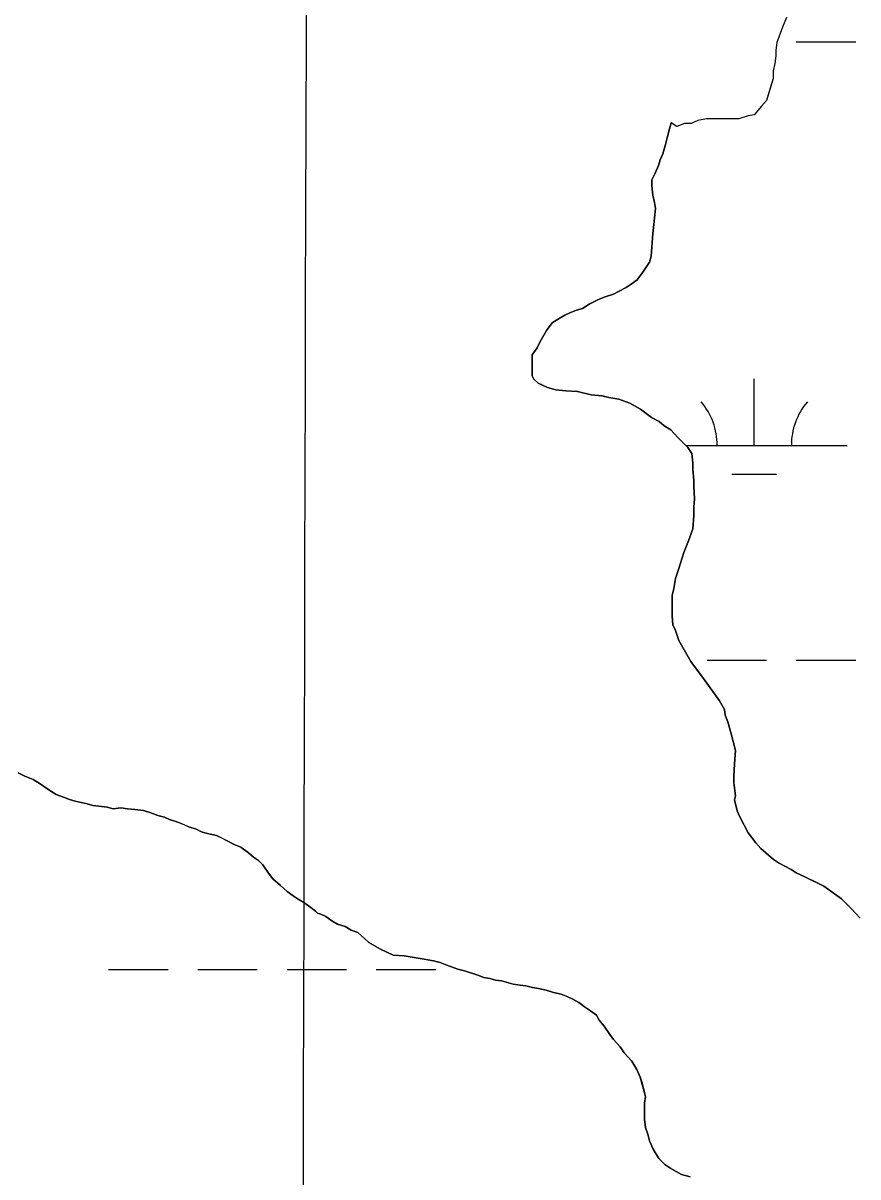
# Model space of a CAD drawing. Extents: x 3161564 to 3199464, y 849354 to 874788.
# Drawn here: x 3186539 to 3186988, y 857273 to 857894 of the extents above; entities that cross this region are included whole.
import ezdxf

# ---------------------------------------------------------------- set-up
doc = ezdxf.new("R2010")
doc.units = 0
for name, color, linetype in [('V-GRID-MAJR', 7, 'Continuous'), ('V-SITE-VEGE', 7, 'Continuous'), ('V-TOPO-SHOR', 7, 'Continuous'), ('V-WETL-SWMP', 7, 'Continuous')]:
    doc.layers.add(name, color=color, linetype=linetype)

msp = doc.modelspace()

# ---------------------------------------------------------------- linework, layer by layer
at = {"layer": 'V-GRID-MAJR'}
msp.add_spline([(3186683.23, 854762.21), (3186699.1, 860821.65), (3186714.97, 866884.17), (3186730.84, 872946.73), (3186730.85, 872949.77)], degree=3, dxfattribs=at)
at = {"layer": 'V-SITE-VEGE'}
for points in [[(3186949.52, 857896.92), (3186947.48, 857891.79), (3186944.41, 857883.58), (3186943.91, 857879.47), (3186943.91, 857876.4), (3186943.4, 857872.29), (3186942.38, 857868.19), (3186942.39, 857864.08), (3186938.81, 857852.28), (3186936.25, 857849.2), (3186932.16, 857844.58), (3186929.08, 857844.06), (3186923.95, 857842.51), (3186906.51, 857842.49), (3186901.9, 857841.46), (3186898.31, 857839.91), (3186894.72, 857839.91)], [(3186894.72, 857839.91), (3186890.62, 857838.36), (3186887.58, 857840.29), (3186886.68, 857837.12), (3186885.34, 857832.15), (3186884.44, 857828.54), (3186883.1, 857823.56), (3186881.75, 857820.4), (3186880.85, 857817.24), (3186879.05, 857813.16), (3186877.25, 857809.55), (3186877.26, 857806.39), (3186877.72, 857801.42), (3186878.63, 857797.35), (3186879.09, 857794.19), (3186878.65, 857789.22), (3186878.2, 857785.61), (3186877.76, 857780.63), (3186876.88, 857768.44), (3186875.98, 857765.27), (3186872.38, 857759.85), (3186869.22, 857755.77), (3186866.07, 857753.51), (3186863.36, 857751.7), (3186859.3, 857749.43), (3186856.59, 857748.07), (3186852.07, 857746.71), (3186848.92, 857745.34), (3186843.5, 857742.62), (3186839.89, 857740.36), (3186836.73, 857739.45), (3186833.12, 857738.08), (3186830.41, 857736.72), (3186827.25, 857734.91), (3186823.64, 857732.64), (3186820.49, 857728.57), (3186816.89, 857722.24), (3186815.54, 857719.08), (3186812.83, 857715.46), (3186812.86, 857704.16), (3186813.77, 857702.36), (3186816.03, 857700.1), (3186821, 857697.85), (3186825.52, 857696.51), (3186830.94, 857696.07), (3186837.27, 857695.63), (3186844.5, 857693.83), (3186850.38, 857693.39), (3186853.99, 857692.5), (3186859.41, 857691.61), (3186865.29, 857689.36), (3186871.17, 857686.21), (3186877.05, 857681.7), (3186881.12, 857679.45), (3186883.83, 857677.2), (3186887.45, 857674.95), (3186891.08, 857670.89), (3186896.51, 857665.48), (3186898.77, 857662.32), (3186899.23, 857657.35), (3186899.24, 857653.74), (3186899.71, 857647.86), (3186899.71, 857644.7), (3186900.18, 857637.93), (3186899.73, 857633.41), (3186899.74, 857628.89), (3186899.31, 857621.66), (3186897.51, 857616.69), (3186896.16, 857613.52), (3186894.36, 857609), (3186891.67, 857600.41), (3186889.87, 857594.99), (3186888.98, 857589.57), (3186888.08, 857585.95), (3186888.11, 857574.66), (3186888.56, 857570.14), (3186889.93, 857566.98), (3186891.74, 857561.56), (3186898.09, 857550.28), (3186901.26, 857546.22), (3186905.79, 857539.91), (3186913.49, 857529.08), (3186916.21, 857524.57), (3186916.67, 857521.41), (3186918.03, 857517.8), (3186919.85, 857511.47), (3186922.13, 857502.44), (3186921.69, 857495.21), (3186921.25, 857488.44), (3186921.26, 857485.28), (3186922.18, 857478.05), (3186921.73, 857475.79), (3186923.1, 857469.92), (3186924.46, 857466.76), (3186928.99, 857458.19), (3186933.07, 857452.77), (3186935.78, 857449.62), (3186939.86, 857446.01), (3186942.57, 857443.76), (3186945.29, 857441.95), (3186952.07, 857438.35), (3186954.78, 857436.55), (3186959.76, 857434.3), (3186969.71, 857429.35), (3186979.21, 857422.6), (3186984.64, 857417.19), (3186989.17, 857412.23)], [(3186897.74, 857272.9), (3186893.22, 857274.25), (3186887.33, 857277.4), (3186884.17, 857279.65), (3186881, 857282.81), (3186877.83, 857287.77), (3186876.01, 857292.29), (3186875.1, 857295.9), (3186873.74, 857299.51), (3186873.28, 857304.03), (3186873.27, 857309.45), (3186873.26, 857312.61), (3186873.71, 857316.23), (3186871.89, 857323.45), (3186870.98, 857326.61), (3186869.16, 857330.67), (3186866.44, 857335.19), (3186862.37, 857339.69), (3186860.1, 857342.85), (3186856.48, 857346.91), (3186854.67, 857349.62), (3186851.5, 857354.13), (3186848.78, 857357.29), (3186847.42, 857359.99), (3186844.25, 857362.25), (3186841.54, 857364.05), (3186837.92, 857366.75), (3186834.75, 857368.55), (3186832.04, 857369.9), (3186828.42, 857371.25), (3186824.36, 857372.15), (3186820.29, 857373.49), (3186816.22, 857374.39), (3186813.06, 857374.84), (3186809.44, 857375.73), (3186806.28, 857376.18), (3186802.66, 857376.62), (3186796.33, 857378.42), (3186793.17, 857378.86), (3186790.01, 857379.76), (3186786.84, 857380.2), (3186783.68, 857381.55), (3186776.45, 857383.8), (3186772.83, 857384.69), (3186766.95, 857386.94), (3186763.34, 857388.29), (3186759.72, 857389.19), (3186754.75, 857390.08), (3186749.33, 857390.97), (3186743.9, 857391.87), (3186738.03, 857392.3), (3186731.25, 857395.45), (3186724.91, 857399.06), (3186722.65, 857401.31), (3186719.03, 857404.46), (3186715.42, 857405.81), (3186712.25, 857407.61), (3186708.18, 857408.96), (3186705.02, 857410.76), (3186701.85, 857413.01), (3186699.14, 857414.36), (3186697.33, 857414.81), (3186696.42, 857415.71), (3186693.71, 857417.97), (3186690.09, 857420.67), (3186686.92, 857422.47), (3186684.21, 857424.27), (3186681.04, 857426.52), (3186677.42, 857429.68), (3186673.35, 857433.29), (3186671.08, 857436.45), (3186667.91, 857440.96), (3186665.65, 857443.21), (3186662.93, 857445.01), (3186660.22, 857447.27), (3186656.15, 857450.42), (3186652.53, 857451.77), (3186648.46, 857454.02), (3186643.04, 857456.72), (3186638.97, 857457.61), (3186635.35, 857458.51), (3186631.73, 857460.31), (3186628.57, 857461.21), (3186622.24, 857463.91), (3186617.72, 857465.25), (3186615.01, 857466.6), (3186611.39, 857467.5), (3186607.77, 857468.84), (3186603.71, 857470.19), (3186599.19, 857470.63), (3186595.12, 857471.08), (3186591.5, 857471.52), (3186587.44, 857471.06), (3186584.28, 857471.96), (3186579.76, 857472.4), (3186576.59, 857472.85), (3186573.43, 857473.75), (3186567.1, 857475.09), (3186563.94, 857475.99), (3186560.77, 857477.34), (3186556.71, 857478.68), (3186551.28, 857482.29), (3186548.11, 857484.54), (3186544.49, 857486.79), (3186539.97, 857488.59), (3186536.36, 857490.39)]]:
    msp.add_lwpolyline(points, dxfattribs=at)
at = {"layer": 'V-TOPO-SHOR'}
for points in [[(3186949.52, 857896.92), (3186947.48, 857891.79), (3186944.41, 857883.58), (3186943.91, 857879.47), (3186943.91, 857876.4), (3186943.4, 857872.29), (3186942.38, 857868.19), (3186942.39, 857864.08), (3186940.86, 857858.95), (3186938.81, 857852.28), (3186936.25, 857849.2), (3186932.16, 857844.58), (3186929.08, 857844.06), (3186923.95, 857842.51), (3186918.31, 857842.51), (3186913.7, 857842.5), (3186909.59, 857842.49), (3186906.51, 857842.49), (3186901.9, 857841.46), (3186898.31, 857839.91), (3186894.72, 857839.91), (3186890.62, 857838.36), (3186887.58, 857840.29)], [(3186823.64, 857732.64), (3186827.25, 857734.91), (3186830.41, 857736.72), (3186833.12, 857738.08), (3186836.73, 857739.45), (3186839.89, 857740.36), (3186843.5, 857742.62), (3186848.92, 857745.34), (3186852.07, 857746.71), (3186856.59, 857748.07), (3186859.3, 857749.43), (3186863.36, 857751.7), (3186866.07, 857753.51), (3186869.22, 857755.77), (3186872.38, 857759.85), (3186875.98, 857765.27), (3186876.88, 857768.44), (3186877.76, 857780.64), (3186878.2, 857785.61), (3186878.65, 857789.22), (3186879.09, 857794.19), (3186878.63, 857797.35), (3186877.72, 857801.42), (3186877.26, 857806.39), (3186877.25, 857809.55), (3186879.05, 857813.16), (3186880.85, 857817.24), (3186881.75, 857820.4), (3186883.1, 857823.56), (3186884.44, 857828.54), (3186885.34, 857832.15), (3186886.68, 857837.12), (3186887.58, 857840.29)], [(3186989.17, 857412.23), (3186984.64, 857417.19), (3186981.92, 857419.89), (3186979.21, 857422.6), (3186969.71, 857429.35), (3186966.09, 857431.15), (3186959.76, 857434.3), (3186954.78, 857436.55), (3186952.07, 857438.35), (3186945.29, 857441.95), (3186942.57, 857443.76), (3186939.86, 857446.01), (3186935.78, 857449.62), (3186933.07, 857452.77), (3186928.99, 857458.18), (3186924.46, 857466.76), (3186923.1, 857469.92), (3186921.73, 857475.79), (3186922.18, 857478.05), (3186921.26, 857485.28), (3186921.25, 857488.44), (3186921.69, 857495.21), (3186922.13, 857502.44), (3186919.85, 857511.47), (3186918.03, 857517.8), (3186916.67, 857521.41), (3186916.21, 857524.57), (3186913.49, 857529.08), (3186905.79, 857539.91), (3186901.26, 857546.22), (3186898.09, 857550.28), (3186891.74, 857561.56), (3186889.93, 857566.98), (3186888.56, 857570.14), (3186888.11, 857574.66), (3186888.1, 857579.17), (3186888.08, 857585.95), (3186888.98, 857589.57), (3186889.87, 857594.99), (3186891.67, 857600.41), (3186894.36, 857609), (3186896.16, 857613.52), (3186897.51, 857616.69), (3186899.31, 857621.66), (3186899.74, 857628.89), (3186899.73, 857633.41), (3186900.18, 857637.93), (3186899.71, 857644.7), (3186899.71, 857647.86), (3186899.24, 857653.74), (3186899.23, 857657.35), (3186898.77, 857662.32), (3186896.51, 857665.48), (3186891.08, 857670.89), (3186887.45, 857674.95), (3186883.83, 857677.2), (3186881.12, 857679.45), (3186877.05, 857681.7), (3186871.17, 857686.21), (3186865.29, 857689.36), (3186859.41, 857691.61), (3186853.99, 857692.5), (3186850.38, 857693.39), (3186844.5, 857693.83), (3186837.27, 857695.63), (3186830.94, 857696.07), (3186825.52, 857696.51), (3186821, 857697.85), (3186816.03, 857700.1), (3186813.77, 857702.36), (3186812.86, 857704.16), (3186812.85, 857707.78), (3186812.84, 857711.39), (3186812.83, 857715.46), (3186815.54, 857719.08), (3186816.89, 857722.24), (3186820.49, 857728.57), (3186823.64, 857732.64)], [(3186536.36, 857490.39), (3186539.97, 857488.59), (3186544.49, 857486.79), (3186548.11, 857484.54), (3186551.28, 857482.29), (3186553.99, 857480.49), (3186556.71, 857478.68), (3186560.77, 857477.34), (3186563.94, 857475.99), (3186567.1, 857475.09), (3186573.43, 857473.75), (3186576.59, 857472.85), (3186579.76, 857472.4), (3186584.28, 857471.96), (3186587.44, 857471.06), (3186591.5, 857471.52), (3186595.12, 857471.08), (3186599.19, 857470.63), (3186603.71, 857470.19), (3186607.77, 857468.84), (3186611.39, 857467.5), (3186615.01, 857466.6), (3186617.72, 857465.25), (3186622.24, 857463.91)], [(3186622.24, 857463.91), (3186625.4, 857462.56), (3186628.57, 857461.21), (3186631.73, 857460.31), (3186635.35, 857458.51), (3186638.97, 857457.61), (3186643.03, 857456.72), (3186645.75, 857455.37), (3186648.46, 857454.02), (3186652.53, 857451.77), (3186656.15, 857450.42), (3186660.22, 857447.27), (3186662.93, 857445.01), (3186665.65, 857443.21), (3186667.91, 857440.96), (3186671.08, 857436.45), (3186673.35, 857433.29), (3186677.42, 857429.68), (3186681.04, 857426.52), (3186684.21, 857424.27), (3186686.92, 857422.47), (3186690.09, 857420.67), (3186693.71, 857417.97), (3186696.42, 857415.71), (3186697.33, 857414.81), (3186699.14, 857414.36), (3186701.85, 857413.01), (3186705.02, 857410.76), (3186708.18, 857408.96), (3186712.25, 857407.61), (3186715.42, 857405.81), (3186719.03, 857404.46), (3186722.65, 857401.31), (3186724.91, 857399.06), (3186731.25, 857395.45), (3186738.03, 857392.3), (3186743.9, 857391.86), (3186749.33, 857390.97), (3186754.75, 857390.08), (3186759.72, 857389.19), (3186763.34, 857388.29), (3186766.95, 857386.94), (3186772.83, 857384.69), (3186776.45, 857383.8), (3186783.68, 857381.55), (3186786.84, 857380.2), (3186790.01, 857379.76), (3186793.17, 857378.86), (3186796.33, 857378.42), (3186799.5, 857377.52), (3186802.66, 857376.62), (3186806.28, 857376.18), (3186809.44, 857375.73), (3186813.06, 857374.84), (3186816.22, 857374.39), (3186820.29, 857373.49), (3186824.36, 857372.15), (3186828.42, 857371.25), (3186832.04, 857369.9), (3186834.75, 857368.55), (3186837.92, 857366.75), (3186841.54, 857364.05), (3186844.25, 857362.25), (3186847.42, 857359.99), (3186848.78, 857357.29), (3186851.5, 857354.13), (3186854.67, 857349.62), (3186856.48, 857346.91), (3186860.1, 857342.85), (3186862.37, 857339.69), (3186866.44, 857335.19), (3186869.16, 857330.67), (3186870.98, 857326.61), (3186871.89, 857323.45), (3186873.71, 857316.23), (3186873.26, 857312.61), (3186873.27, 857309.45), (3186873.28, 857304.03), (3186873.74, 857299.51), (3186875.1, 857295.9), (3186876.01, 857292.29), (3186877.83, 857287.77), (3186881, 857282.81), (3186884.17, 857279.65), (3186887.33, 857277.4), (3186893.22, 857274.25), (3186897.74, 857272.9)]]:
    msp.add_lwpolyline(points, dxfattribs=at)
at = {"layer": 'V-WETL-SWMP'}
for p, q in [((3186947.48, 857891.79), (3186944.41, 857883.58)), ((3186949.52, 857896.92), (3186947.48, 857891.79)), ((3186944.41, 857883.58), (3186943.9, 857879.47)), ((3186943.9, 857879.47), (3186943.91, 857876.4)), ((3186954.86, 857883.79), (3186986.86, 857883.79)), ((3186943.4, 857872.29), (3186942.38, 857868.19)), ((3186943.91, 857876.4), (3186943.4, 857872.29)), ((3186942.38, 857868.19), (3186942.39, 857864.08)), ((3186942.39, 857864.08), (3186940.86, 857858.95)), ((3186940.86, 857858.95), (3186938.81, 857852.28)), ((3186936.25, 857849.2), (3186932.16, 857844.58)), ((3186938.81, 857852.28), (3186936.25, 857849.2)), ((3186901.9, 857841.46), (3186898.31, 857839.91)), ((3186906.52, 857842.49), (3186901.9, 857841.46)), ((3186923.95, 857842.51), (3186906.52, 857842.49)), ((3186929.08, 857844.06), (3186923.95, 857842.51)), ((3186932.16, 857844.58), (3186929.08, 857844.06)), ((3186886.68, 857837.12), (3186885.34, 857832.15)), ((3186887.58, 857840.29), (3186886.68, 857837.12)), ((3186890.62, 857838.36), (3186887.58, 857840.29)), ((3186894.72, 857839.91), (3186890.62, 857838.36)), ((3186898.31, 857839.91), (3186894.72, 857839.91)), ((3186885.34, 857832.15), (3186884.44, 857828.54)), ((3186883.1, 857823.56), (3186881.75, 857820.4)), ((3186884.44, 857828.54), (3186883.1, 857823.56)), ((3186880.85, 857817.24), (3186879.05, 857813.17)), ((3186881.75, 857820.4), (3186880.85, 857817.24)), ((3186879.05, 857813.17), (3186877.25, 857809.55)), ((3186877.25, 857809.55), (3186877.26, 857806.39)), ((3186877.26, 857806.39), (3186877.72, 857801.42)), ((3186877.72, 857801.42), (3186878.63, 857797.35)), ((3186878.63, 857797.35), (3186879.09, 857794.19)), ((3186879.09, 857794.19), (3186878.65, 857789.22)), ((3186878.2, 857785.61), (3186877.76, 857780.64)), ((3186878.65, 857789.22), (3186878.2, 857785.61)), ((3186877.76, 857780.64), (3186876.88, 857768.44)), ((3186876.88, 857768.44), (3186875.98, 857765.27)), ((3186875.98, 857765.27), (3186872.38, 857759.85)), ((3186869.22, 857755.77), (3186866.07, 857753.51)), ((3186872.38, 857759.85), (3186869.22, 857755.77)), ((3186856.59, 857748.07), (3186852.08, 857746.7)), ((3186859.3, 857749.43), (3186856.59, 857748.07)), ((3186863.36, 857751.7), (3186859.3, 857749.43)), ((3186866.07, 857753.51), (3186863.36, 857751.7)), ((3186843.5, 857742.62), (3186839.89, 857740.36)), ((3186848.92, 857745.34), (3186843.5, 857742.62)), ((3186852.08, 857746.7), (3186848.92, 857745.34)), ((3186830.41, 857736.72), (3186827.25, 857734.91)), ((3186833.12, 857738.08), (3186830.41, 857736.72)), ((3186836.73, 857739.45), (3186833.12, 857738.08)), ((3186839.89, 857740.36), (3186836.73, 857739.45)), ((3186823.64, 857732.64), (3186820.49, 857728.57)), ((3186827.25, 857734.91), (3186823.64, 857732.64)), ((3186820.49, 857728.57), (3186816.89, 857722.24)), ((3186815.54, 857719.08), (3186812.83, 857715.46)), ((3186816.89, 857722.24), (3186815.54, 857719.08)), ((3186812.83, 857715.46), (3186812.86, 857704.16)), ((3186812.86, 857704.16), (3186813.76, 857702.36)), ((3186813.76, 857702.36), (3186816.03, 857700.1)), ((3186816.03, 857700.1), (3186821, 857697.85)), ((3186932.27, 857666.55), (3186932.27, 857702.55)), ((3186821, 857697.85), (3186825.52, 857696.51)), ((3186825.52, 857696.51), (3186830.94, 857696.07)), ((3186830.94, 857696.07), (3186837.27, 857695.63)), ((3186837.27, 857695.63), (3186844.5, 857693.83)), ((3186844.5, 857693.83), (3186850.37, 857693.39)), ((3186850.37, 857693.39), (3186853.99, 857692.5)), ((3186853.99, 857692.5), (3186859.41, 857691.61)), ((3186859.41, 857691.61), (3186865.29, 857689.36)), ((3186865.29, 857689.36), (3186871.17, 857686.21)), ((3186871.17, 857686.21), (3186877.05, 857681.7)), ((3186877.05, 857681.7), (3186881.12, 857679.45)), ((3186881.12, 857679.45), (3186883.83, 857677.2)), ((3186883.83, 857677.2), (3186887.45, 857674.95)), ((3186887.45, 857674.95), (3186891.08, 857670.89)), ((3186891.08, 857670.89), (3186896.51, 857665.48)), ((3186895.43, 857666.55), (3186982.27, 857666.55)), ((3186896.51, 857665.48), (3186898.77, 857662.32)), ((3186898.77, 857662.32), (3186899.23, 857657.35)), ((3186899.23, 857657.35), (3186899.24, 857653.74)), ((3186899.24, 857653.74), (3186899.71, 857647.86)), ((3186920.27, 857651.12), (3186944.27, 857651.12)), ((3186899.71, 857647.86), (3186899.71, 857644.7)), ((3186899.71, 857644.7), (3186900.18, 857637.93)), ((3186900.18, 857637.93), (3186899.73, 857633.41)), ((3186899.73, 857633.41), (3186899.74, 857628.89)), ((3186899.74, 857628.89), (3186899.31, 857621.66)), ((3186899.31, 857621.66), (3186897.51, 857616.69)), ((3186896.16, 857613.52), (3186894.36, 857609)), ((3186897.51, 857616.69), (3186896.16, 857613.52)), ((3186894.36, 857609), (3186891.67, 857600.41)), ((3186891.67, 857600.41), (3186889.87, 857594.99)), ((3186889.87, 857594.99), (3186888.98, 857589.57)), ((3186888.98, 857589.57), (3186888.08, 857585.95)), ((3186888.08, 857585.95), (3186888.1, 857574.66)), ((3186888.1, 857574.66), (3186888.56, 857570.14)), ((3186888.56, 857570.14), (3186889.93, 857566.98)), ((3186889.93, 857566.98), (3186891.74, 857561.56)), ((3186891.74, 857561.56), (3186898.09, 857550.28)), ((3186898.09, 857550.28), (3186901.26, 857546.22)), ((3186906.86, 857551.12), (3186938.86, 857551.12)), ((3186954.86, 857551.12), (3186986.86, 857551.12)), ((3186901.26, 857546.22), (3186905.79, 857539.91)), ((3186905.79, 857539.91), (3186913.49, 857529.08)), ((3186913.49, 857529.08), (3186916.21, 857524.57)), ((3186916.21, 857524.57), (3186916.67, 857521.41)), ((3186916.67, 857521.41), (3186918.03, 857517.8)), ((3186918.03, 857517.8), (3186919.85, 857511.47)), ((3186919.85, 857511.47), (3186922.13, 857502.44)), ((3186922.13, 857502.44), (3186921.69, 857495.22)), ((3186921.69, 857495.22), (3186921.25, 857488.44)), ((3186539.97, 857488.59), (3186536.35, 857490.39)), ((3186544.49, 857486.79), (3186539.97, 857488.59)), ((3186921.25, 857488.44), (3186921.26, 857485.28)), ((3186548.11, 857484.54), (3186544.49, 857486.79)), ((3186551.28, 857482.29), (3186548.11, 857484.54)), ((3186556.71, 857478.68), (3186551.28, 857482.29)), ((3186921.26, 857485.28), (3186922.18, 857478.05)), ((3186560.77, 857477.34), (3186556.71, 857478.68)), ((3186563.94, 857475.99), (3186560.77, 857477.34)), ((3186567.1, 857475.09), (3186563.94, 857475.99)), ((3186573.43, 857473.75), (3186567.1, 857475.09)), ((3186922.18, 857478.05), (3186921.73, 857475.79)), ((3186921.73, 857475.79), (3186923.1, 857469.92)), ((3186576.59, 857472.85), (3186573.43, 857473.75)), ((3186579.76, 857472.4), (3186576.59, 857472.85)), ((3186584.28, 857471.96), (3186579.76, 857472.4)), ((3186587.44, 857471.06), (3186584.28, 857471.96)), ((3186591.5, 857471.52), (3186587.44, 857471.06)), ((3186595.12, 857471.08), (3186591.5, 857471.52)), ((3186599.19, 857470.64), (3186595.12, 857471.08)), ((3186603.71, 857470.19), (3186599.19, 857470.64)), ((3186607.77, 857468.85), (3186603.71, 857470.19)), ((3186611.39, 857467.5), (3186607.77, 857468.85)), ((3186923.1, 857469.92), (3186924.46, 857466.76)), ((3186615.01, 857466.6), (3186611.39, 857467.5)), ((3186617.72, 857465.25), (3186615.01, 857466.6)), ((3186622.24, 857463.9), (3186617.72, 857465.25)), ((3186628.57, 857461.21), (3186622.24, 857463.9)), ((3186924.46, 857466.76), (3186928.99, 857458.19)), ((3186631.73, 857460.31), (3186628.57, 857461.21)), ((3186635.35, 857458.51), (3186631.73, 857460.31)), ((3186638.97, 857457.61), (3186635.35, 857458.51)), ((3186643.03, 857456.72), (3186638.97, 857457.61)), ((3186648.46, 857454.02), (3186643.03, 857456.72)), ((3186928.99, 857458.19), (3186933.07, 857452.77)), ((3186652.53, 857451.77), (3186648.46, 857454.02)), ((3186656.15, 857450.42), (3186652.53, 857451.77)), ((3186660.22, 857447.27), (3186656.15, 857450.42)), ((3186933.07, 857452.77), (3186935.79, 857449.62)), ((3186662.93, 857445.01), (3186660.22, 857447.27)), ((3186665.65, 857443.21), (3186662.93, 857445.01)), ((3186935.79, 857449.62), (3186939.86, 857446.01)), ((3186939.86, 857446.01), (3186942.57, 857443.76)), ((3186942.57, 857443.76), (3186945.29, 857441.95)), ((3186667.91, 857440.96), (3186665.65, 857443.21)), ((3186671.08, 857436.44), (3186667.91, 857440.96)), ((3186945.29, 857441.95), (3186952.07, 857438.35)), ((3186952.07, 857438.35), (3186954.78, 857436.55)), ((3186673.35, 857433.29), (3186671.08, 857436.44)), ((3186677.42, 857429.68), (3186673.35, 857433.29)), ((3186954.78, 857436.55), (3186959.76, 857434.3)), ((3186959.76, 857434.3), (3186969.71, 857429.35)), ((3186681.04, 857426.53), (3186677.42, 857429.68)), ((3186684.21, 857424.27), (3186681.04, 857426.53)), ((3186969.71, 857429.35), (3186979.21, 857422.6)), ((3186686.92, 857422.47), (3186684.21, 857424.27)), ((3186690.09, 857420.67), (3186686.92, 857422.47)), ((3186693.71, 857417.97), (3186690.09, 857420.67)), ((3186979.21, 857422.6), (3186984.64, 857417.19)), ((3186696.42, 857415.71), (3186693.71, 857417.97)), ((3186697.33, 857414.81), (3186696.42, 857415.71)), ((3186699.14, 857414.36), (3186697.33, 857414.81)), ((3186701.85, 857413.01), (3186699.14, 857414.36)), ((3186705.02, 857410.76), (3186701.85, 857413.01)), ((3186984.64, 857417.19), (3186989.17, 857412.23)), ((3186708.18, 857408.96), (3186705.02, 857410.76)), ((3186712.25, 857407.61), (3186708.18, 857408.96)), ((3186715.42, 857405.81), (3186712.25, 857407.61)), ((3186719.03, 857404.46), (3186715.42, 857405.81)), ((3186722.65, 857401.31), (3186719.03, 857404.46)), ((3186724.92, 857399.06), (3186722.65, 857401.31)), ((3186731.25, 857395.45), (3186724.92, 857399.06)), ((3186738.03, 857392.3), (3186731.25, 857395.45)), ((3186743.9, 857391.86), (3186738.03, 857392.3)), ((3186754.75, 857390.08), (3186743.9, 857391.86)), ((3186759.72, 857389.19), (3186754.75, 857390.08)), ((3186763.34, 857388.29), (3186759.72, 857389.19)), ((3186766.95, 857386.94), (3186763.34, 857388.29)), ((3186584.96, 857384.62), (3186616.96, 857384.62)), ((3186632.96, 857384.62), (3186664.96, 857384.62)), ((3186680.96, 857384.62), (3186712.96, 857384.62)), ((3186728.96, 857384.62), (3186760.96, 857384.62)), ((3186772.83, 857384.69), (3186766.95, 857386.94)), ((3186776.45, 857383.8), (3186772.83, 857384.69)), ((3186783.68, 857381.55), (3186776.45, 857383.8)), ((3186786.84, 857380.2), (3186783.68, 857381.55)), ((3186790.01, 857379.76), (3186786.84, 857380.2)), ((3186793.17, 857378.86), (3186790.01, 857379.76)), ((3186796.33, 857378.42), (3186793.17, 857378.86)), ((3186802.66, 857376.62), (3186796.33, 857378.42)), ((3186806.28, 857376.18), (3186802.66, 857376.62)), ((3186809.44, 857375.73), (3186806.28, 857376.18)), ((3186813.06, 857374.83), (3186809.44, 857375.73)), ((3186816.22, 857374.39), (3186813.06, 857374.83)), ((3186820.29, 857373.49), (3186816.22, 857374.39)), ((3186824.35, 857372.15), (3186820.29, 857373.49)), ((3186828.42, 857371.25), (3186824.35, 857372.15)), ((3186832.04, 857369.9), (3186828.42, 857371.25)), ((3186834.75, 857368.55), (3186832.04, 857369.9)), ((3186837.92, 857366.75), (3186834.75, 857368.55)), ((3186841.54, 857364.05), (3186837.92, 857366.75)), ((3186844.25, 857362.25), (3186841.54, 857364.05)), ((3186847.42, 857359.99), (3186844.25, 857362.25)), ((3186848.78, 857357.29), (3186847.42, 857359.99)), ((3186851.5, 857354.13), (3186848.78, 857357.29)), ((3186854.67, 857349.62), (3186851.5, 857354.13)), ((3186856.48, 857346.91), (3186854.67, 857349.62)), ((3186860.1, 857342.85), (3186856.48, 857346.91)), ((3186862.37, 857339.69), (3186860.1, 857342.85)), ((3186866.44, 857335.19), (3186862.37, 857339.69)), ((3186869.16, 857330.67), (3186866.44, 857335.19)), ((3186870.98, 857326.61), (3186869.16, 857330.67)), ((3186871.88, 857323.45), (3186870.98, 857326.61)), ((3186873.71, 857316.23), (3186871.88, 857323.45)), ((3186873.26, 857312.61), (3186873.71, 857316.23)), ((3186873.27, 857309.45), (3186873.26, 857312.61)), ((3186873.28, 857304.03), (3186873.27, 857309.45)), ((3186873.74, 857299.51), (3186873.28, 857304.03)), ((3186875.1, 857295.9), (3186873.74, 857299.51)), ((3186876.01, 857292.29), (3186875.1, 857295.9)), ((3186877.83, 857287.77), (3186876.01, 857292.29)), ((3186881, 857282.81), (3186877.83, 857287.77)), ((3186884.17, 857279.65), (3186881, 857282.81)), ((3186887.33, 857277.4), (3186884.17, 857279.65)), ((3186893.21, 857274.25), (3186887.33, 857277.4)), ((3186897.73, 857272.91), (3186893.21, 857274.25))]:
    msp.add_line(p, q, dxfattribs=at)
for centre, start, end in [((3186877.03, 857667.03), 359.22818, 40.77184), ((3186987.52, 857667.03), 139.22818, 180.77184)]:
    msp.add_arc(centre, 35.25, start, end, dxfattribs=at)

doc.saveas('drawing.dxf')
